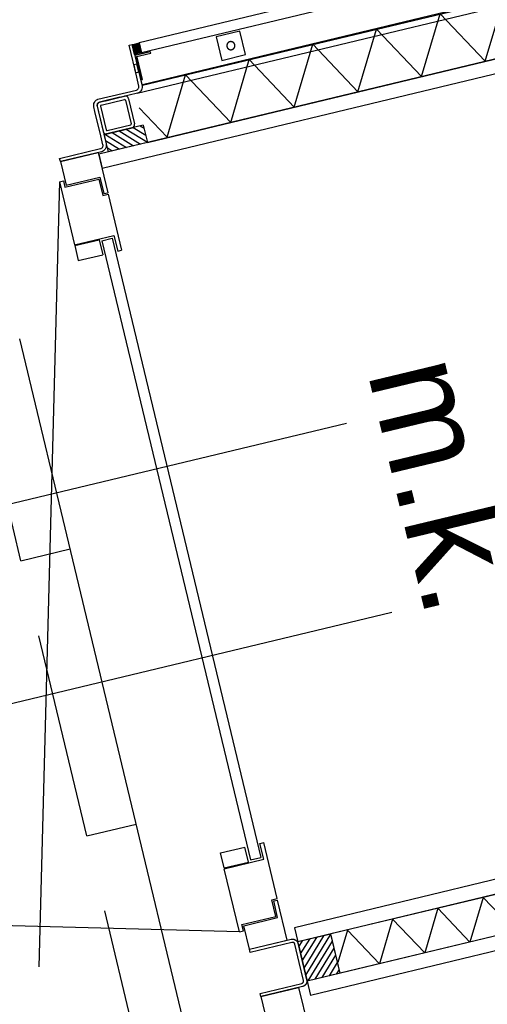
# Model space of a CAD drawing. Header units: millimetres. Extents: x 96940 to 101272, y 432237 to 434659.
# Tile 339 of 398: x 97303.748 to 97304.325, y 433597.149 to 433598.364. Entities that reach past the tile are written whole.
import ezdxf

# ---------------------------------------------------------------- set-up
doc = ezdxf.new("R2010")
doc.units = ezdxf.units.MM
doc.linetypes.add('DASHDOT', pattern=[25.4, 12.7, -6.35, 0, -6.35])
doc.linetypes.add('DASHED', pattern=[19.049999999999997, 12.7, -6.35])
for name, color, linetype in [('BL310---_BUKOZIJN', 1, 'Continuous'), ('Ondergrond_Nieuw_IP', 8, 'Continuous'), ('R_BN_N_Kabels_en_leidingen_maatvoering', 1, 'Continuous'), ('R_BN_T_N_Eindpunt_Voorziening', 1, 'Continuous'), ('R_BN_T_N_Eindpunt_Voorziening_Maatvoering', 1, 'Continuous'), ('R_BN_T_N_Kokersysteem_Coordinaten', 1, 'Continuous'), ('R_BN_T_N_Kokersysteem_laagspanning', 2, 'DASHED'), ('R_BN_T_N_Kokersysteem_signaal', 2, 'DASHDOT')]:
    doc.layers.add(name, color=color, linetype=linetype)
doc.layers.add('R_BN_T_N_Coordinaten', color=7, linetype='Continuous', lineweight=25)
doc.styles.add('RET-ISO', font='RET-ISO.shx')
doc.styles.get("Standard").update_dxf_attribs({"font": 'romans.shx'})
doc.dimstyles.new('RET 1-500', dxfattribs={"dimtxt": 1, "dimasz": 1, "dimexe": 0.3, "dimexo": 0, "dimgap": 0.3, "dimtad": 1, "dimdec": 3, "dimzin": 1, "dimtxsty": 'Standard', "dimcen": 0, "dimclrd": 1, "dimclre": 1, "dimclrt": 7, "dimaunit": 2, "dimadec": 4, "dimazin": 0, "dimtfac": 1, "dimtdec": 3, "dimtofl": 0, "dimtmove": 0, "dimatfit": 0, "dimfxl": 1, "dimarcsym": 0})

# ---------------------------------------------------------------- blocks, each defined once
blk = doc.blocks.new('PWK')
at = {"layer": 'BL310---_BUKOZIJN'}
blk.add_hatch(color=256, dxfattribs=at).paths.add_polyline_path([(-77.00000000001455, 38.8799999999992), (-77.37400000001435, 35.9280000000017), (-77.37400000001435, 32.95199999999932), (-77.00000000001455, 30.00000000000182), (-90, 30.00000000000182), (-89.6260000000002, 32.95199999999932), (-89.6260000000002, 35.9280000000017), (-90, 38.8799999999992)])
h = blk.add_hatch(dxfattribs=at)
h.set_pattern_fill('ANSI31', color=256, scale=2, angle=89.99999999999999, style=0)
h.set_pattern_definition([(225, (-1283.124251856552, -7426.413149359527), (-4.490128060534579, 4.490128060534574), [])])
h.paths.add_polyline_path([(10, 20.12552845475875), (10, -29.87447154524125), (32, -29.87447154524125), (32, 20.12552845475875)])
h = blk.add_hatch(dxfattribs=at)
h.set_pattern_fill('ANSI31', color=256, scale=2, angle=180, style=0)
h.set_pattern_definition([(135, (-6361.538677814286, 1285.224251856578), (4.490128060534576, 4.490128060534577), [])])
h.paths.add_polyline_path([(1084.899999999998, 12.10000000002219), (1035.099999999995, 12.10000000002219), (1035.099999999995, -29.89999999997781), (1084.899999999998, -29.89999999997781)])
for p, q in [((1016.999999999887, 1073.89999999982), (1016.999999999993, -29.89999999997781)), ((1034.999999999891, 1073.899999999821), (1034.999999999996, -29.89999999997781)), ((1084.999999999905, 1073.899999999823), (1085.000000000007, -29.89999999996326)), ((1102.999999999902, 1073.899999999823), (1103.000000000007, -29.89999999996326)), ((32.1000000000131, 1054.899999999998), (32.09999999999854, -41.89703368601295)), ((50.10000000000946, 1054.899999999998), (50.09999999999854, -41.89703368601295)), ((-30, 22), (-29.99999999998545, 1036.999999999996)), ((31.59999999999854, 20.2255284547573), (31.6000000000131, 1034.899999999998)), ((32, 20.2255284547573), (32.00000000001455, 1034.899999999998)), ((-89.99999999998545, 1021.119999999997), (-89.99999999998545, 38.87999999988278)), ((-77, 1021.119999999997), (-77, 38.88000000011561)), ((-39, 30.67478742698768), (-39, 1029.999999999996)), ((-38, 30.67478742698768), (-38, 1029.899999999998)), ((32.00000000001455, 449.0967361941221), (-37.99999999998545, 489.5112550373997)), ((1035.099999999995, 468.00000000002), (1035.099999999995, 12.20000000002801)), ((1084.900000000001, 468.0000000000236), (1084.899999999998, 12.20000000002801)), ((32.00000000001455, 449.0967361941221), (-37.99999999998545, 408.6822173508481)), ((32.00000000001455, 368.2676985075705), (-37.99999999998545, 408.6822173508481)), ((32.00000000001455, 368.2676985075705), (-37.99999999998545, 327.8531796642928)), ((32.00000000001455, 287.4386608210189), (-37.99999999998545, 327.8531796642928)), ((32.00000000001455, 287.4386608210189), (-37.99999999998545, 247.0241419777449)), ((32.00000000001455, 206.6096231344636), (-37.99999999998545, 247.0241419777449)), ((1035.099999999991, 205.5897287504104), (1084.899999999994, 234.3417721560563)), ((32.00000000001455, 206.6096231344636), (-37.99999999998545, 166.1951042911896)), ((1035.099999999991, 205.5897287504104), (1084.899999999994, 176.8376853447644)), ((1035.099999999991, 148.0856419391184), (1084.899999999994, 176.8376853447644)), ((32.00000000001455, 125.7805854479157), (-37.99999999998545, 166.1951042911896)), ((1035.099999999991, 148.0856419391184), (1084.899999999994, 119.3335985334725)), ((32.00000000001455, 125.7805854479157), (-37.99999999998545, 85.36606660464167)), ((1035.099999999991, 90.5815551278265), (1084.899999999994, 119.3335985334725)), ((31.59999999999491, 45.18248786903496), (-37.99999999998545, 85.36606660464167)), ((1035.099999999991, 90.5815551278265), (1084.899999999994, 61.82951172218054)), ((1035.099999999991, 33.07746831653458), (1084.899999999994, 61.82951172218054)), ((31.59999999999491, 45.18248786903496), (-11.79992678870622, 20.12552845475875)), ((1035.099999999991, 33.07746831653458), (1071.260835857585, 12.20000000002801)), ((10, 20.12552845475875), (10, -29.87447154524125)), ((10, 20.12552845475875), (32, 20.12552845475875)), ((32, 20.12552845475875), (32, -29.87447154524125)), ((1084.899999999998, 12.20000000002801), (1035.099999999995, 12.20000000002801)), ((-29.89999999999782, -26.00000000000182), (-29.89999999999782, 5.999999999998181)), ((-25.89999999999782, 9.999999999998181), (6.100000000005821, 9.999999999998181)), ((-25.89999999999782, -25.00000000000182), (-25.89999999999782, 4.999999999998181)), ((-24.89999999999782, 5.999999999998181), (5.100000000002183, 5.999999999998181)), ((6.100000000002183, -25.00000000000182), (6.100000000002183, 4.999999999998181)), ((10.10000000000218, -26.00000000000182), (10.10000000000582, 5.999999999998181)), ((1084.899999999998, 12.10000000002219), (1035.099999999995, 12.10000000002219)), ((1035.099999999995, 12.10000000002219), (1035.099999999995, -29.89999999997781)), ((1084.899999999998, 12.10000000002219), (1084.899999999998, -29.89999999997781)), ((-25.89999999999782, -30.00000000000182), (6.100000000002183, -30.00000000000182)), ((-24.89999999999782, -26.00000000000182), (5.100000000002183, -26.00000000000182)), ((10, -29.87447154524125), (32, -29.87447154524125)), ((1016.999999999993, -29.89999999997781), (1034.999999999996, -29.89999999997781)), ((1084.899999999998, -29.89999999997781), (1035.099999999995, -29.89999999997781)), ((1085.000000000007, -29.89999999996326), (1103.000000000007, -29.89999999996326)), ((30, -90), (30, -42)), ((30, -42), (81, -42.00000000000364)), ((32.09999999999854, -41.89703368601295), (50.09999999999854, -41.89703368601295)), ((60, -90), (60, -47)), ((60, -47), (81, -47)), ((81, -47), (81, -42.00000000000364)), ((83, -49), (82.99999999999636, -42.00000000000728)), ((82.99999999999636, -42.00000000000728), (154.0000000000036, -41.99999999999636)), ((133.9999999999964, -97), (134.0000000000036, -47)), ((134.0000000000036, -47), (154.0000000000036, -46.99999999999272)), ((154.0000000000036, -46.99999999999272), (154.0000000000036, -41.99999999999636)), ((905.9999999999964, -46.99999999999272), (905.9999999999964, -41.99999999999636)), ((977.0000000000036, -42.00000000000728), (905.9999999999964, -41.99999999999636)), ((925.9999999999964, -47), (905.9999999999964, -46.99999999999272)), ((926.0000000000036, -97), (925.9999999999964, -47)), ((977, -49), (977.0000000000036, -42.00000000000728)), ((1030, -42), (979, -42.00000000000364)), ((979, -47), (979, -42.00000000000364)), ((1000, -47), (979, -47)), ((1000, -90), (1000, -47)), ((1030, -90), (1030, -42)), ((1090, -90), (1090, -42)), ((1090, -42), (1141, -42.00000000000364)), ((62, -49), (83, -49)), ((62, -92), (62, -49)), ((137.0000000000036, -50), (922.9999999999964, -49.99999999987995)), ((137, -63), (137.0000000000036, -50)), ((923, -62.99999999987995), (922.9999999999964, -50)), ((998, -49), (977, -49)), ((998, -92), (998, -49)), ((135, -97), (134.9999999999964, -66.00000000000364)), ((134.9999999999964, -66.00000000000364), (153.9999999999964, -65.99999999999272)), ((137, -63), (923, -62.99999999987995)), ((154.0000000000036, -97), (153.9999999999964, -65.99999999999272)), ((905.9999999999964, -97), (906, -65.99999999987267)), ((925, -65.99999999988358), (906, -65.99999999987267)), ((925, -97), (925, -65.99999999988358)), ((30, -90), (60, -90)), ((54, -92), (62, -92)), ((54, -97), (54, -92)), ((54, -97), (133.9999999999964, -97.00000000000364)), ((54, -97), (990.5243835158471, -347.9409522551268)), ((135, -97.00000000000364), (154.0000000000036, -97)), ((925, -97.00000000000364), (905.9999999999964, -97)), ((1006, -97), (926.0000000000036, -97.00000000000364)), ((1006, -97), (929.287139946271, -383.2962913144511)), ((1006, -92), (998, -92)), ((1030, -90), (1000, -90)), ((1006, -97), (1006, -92)), ((1090, -90), (1120, -90))]:
    blk.add_line(p, q, dxfattribs=at)
for points in [[(-75.00300000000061, 163.0999999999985), (-75.00300000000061, 133.0999999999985), (-45.00300000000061, 133.0999999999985), (-45.00300000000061, 163.0999999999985)], [(-55.00300000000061, 148.0999999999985), (-55.00379999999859, 148.1872999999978), (-55.00600000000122, 148.2744999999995), (-55.00990000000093, 148.3617000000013), (-55.01520000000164, 148.4487999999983), (-55.02200000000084, 148.5357999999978), (-55.03039999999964, 148.6226000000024), (-55.04030000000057, 148.7093999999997), (-55.05169999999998, 148.7958999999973), (-55.06459999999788, 148.8822), (-55.0789999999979, 148.9683000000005), (-55.09490000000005, 149.0541000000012), (-55.11230000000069, 149.139599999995), (-55.13119999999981, 149.2247999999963), (-55.15149999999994, 149.3096000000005), (-55.17339999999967, 149.3940999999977), (-55.19670000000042, 149.4783000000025), (-55.22149999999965, 149.5619000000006), (-55.2476999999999, 149.6450999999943), (-55.27539999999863, 149.727899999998), (-55.30460000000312, 149.8101000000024), (-55.33510000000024, 149.8919000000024), (-55.36710000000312, 149.9730999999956), (-55.40049999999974, 150.0536999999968), (-55.43530000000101, 150.1336999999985), (-55.47149999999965, 150.2131000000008), (-55.50910000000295, 150.2918999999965), (-55.5480000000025, 150.3699999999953), (-55.58830000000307, 150.4473999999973), (-55.62989999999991, 150.5240999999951), (-55.67290000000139, 150.5999999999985), (-55.71719999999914, 150.6751999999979), (-55.76280000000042, 150.7495999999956), (-55.80969999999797, 150.8232999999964), (-55.85779999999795, 150.8960000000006), (-55.90729999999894, 150.967899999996), (-55.95790000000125, 151.038999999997), (-56.00990000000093, 151.1091000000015), (-56.06300000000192, 151.1783999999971), (-56.11729999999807, 151.2466999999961), (-56.17280000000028, 151.313900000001), (-56.22950000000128, 151.3802999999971), (-56.28729999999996, 151.4456999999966), (-56.34630000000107, 151.5099999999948), (-56.40639999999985, 151.5732999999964), (-56.46749999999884, 151.6354999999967), (-56.52969999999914, 151.6967000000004), (-56.59300000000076, 151.7567999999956), (-56.65740000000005, 151.8156999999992), (-56.72269999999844, 151.873599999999), (-56.78910000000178, 151.9303), (-56.85640000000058, 151.9856999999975), (-56.92470000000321, 152.0400999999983), (-56.9939000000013, 152.0931999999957), (-57.06410000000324, 152.1450999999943), (-57.13520000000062, 152.1958000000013), (-57.20700000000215, 152.2451999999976), (-57.27980000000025, 152.293399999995), (-57.35339999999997, 152.3401999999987), (-57.4278000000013, 152.3859000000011), (-57.50300000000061, 152.4300999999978), (-57.5789999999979, 152.4730999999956), (-57.65559999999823, 152.5146999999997), (-57.73310000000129, 152.5550000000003), (-57.8112000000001, 152.5939999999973), (-57.88990000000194, 152.6316000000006), (-57.96940000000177, 152.6676999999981), (-58.04929999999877, 152.7024999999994), (-58.13000000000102, 152.7358999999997), (-58.21119999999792, 152.7678999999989), (-58.29290000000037, 152.7984999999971), (-58.37520000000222, 152.8275999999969), (-58.45799999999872, 152.8552999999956), (-58.54110000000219, 152.8814999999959), (-58.62480000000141, 152.9063000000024), (-58.70889999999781, 152.9295999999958), (-58.79340000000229, 152.9514999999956), (-58.87830000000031, 152.9718999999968), (-58.96340000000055, 152.9906999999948), (-59.04899999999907, 153.0080999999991), (-59.13479999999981, 153.0239999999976), (-59.22090000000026, 153.0383999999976), (-59.30720000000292, 153.0512999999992), (-59.39370000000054, 153.0626999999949), (-59.48040000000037, 153.0725999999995), (-59.56720000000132, 153.0809999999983), (-59.65420000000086, 153.0878000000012), (-59.74139999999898, 153.0930999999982), (-59.82860000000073, 153.0969999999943), (-59.91570000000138, 153.0991999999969), (-60.00300000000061, 153.0999999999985), (-60.09029999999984, 153.0991999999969), (-60.17749999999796, 153.0969999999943), (-60.26469999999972, 153.0930999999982), (-60.35180000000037, 153.0878000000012), (-60.4387999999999, 153.0809999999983), (-60.52560000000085, 153.0725999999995), (-60.61239999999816, 153.0626999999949), (-60.69890000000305, 153.0512999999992), (-60.78519999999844, 153.0383999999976), (-60.87120000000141, 153.0239999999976), (-60.95700000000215, 153.0080999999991), (-61.04260000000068, 152.9906999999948), (-61.12780000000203, 152.9717999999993), (-61.21259999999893, 152.9514999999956), (-61.29709999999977, 152.9295999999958), (-61.38119999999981, 152.9063000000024), (-61.46489999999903, 152.8814999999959), (-61.54809999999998, 152.8552999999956), (-61.63090000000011, 152.8275999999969), (-61.71310000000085, 152.7983999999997), (-61.79479999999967, 152.7678999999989), (-61.8760000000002, 152.7358999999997), (-61.95670000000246, 152.7024999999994), (-62.03670000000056, 152.6676999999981), (-62.11609999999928, 152.6314999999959), (-62.19490000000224, 152.5938999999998), (-62.27289999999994, 152.5550000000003), (-62.35040000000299, 152.5146999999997), (-62.42710000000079, 152.4730999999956), (-62.50300000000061, 152.4300999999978), (-62.57819999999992, 152.3857999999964), (-62.65260000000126, 152.3401999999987), (-62.72620000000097, 152.293399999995), (-62.79899999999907, 152.2451999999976), (-62.87090000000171, 152.1956999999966), (-62.94200000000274, 152.1450999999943), (-63.01209999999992, 152.0930999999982), (-63.08129999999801, 152.0400999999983), (-63.14960000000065, 151.9856999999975), (-63.21689999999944, 151.9302000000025), (-63.28330000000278, 151.8735000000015), (-63.34870000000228, 151.8156999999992), (-63.41300000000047, 151.7566999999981), (-63.47630000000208, 151.6967000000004), (-63.53850000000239, 151.6354999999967), (-63.59969999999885, 151.5732999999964), (-63.65980000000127, 151.5099999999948), (-63.71870000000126, 151.4455999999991), (-63.77649999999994, 151.3802999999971), (-63.83320000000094, 151.313900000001), (-63.88870000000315, 151.2465999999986), (-63.94310000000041, 151.1782999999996), (-63.99620000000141, 151.1091000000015), (-64.04809999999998, 151.0388999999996), (-64.09870000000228, 150.967899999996), (-64.14819999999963, 150.8960000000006), (-64.19640000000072, 150.8231999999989), (-64.2432000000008, 150.7495999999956), (-64.28889999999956, 150.6751999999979), (-64.33309999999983, 150.5999999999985), (-64.37610000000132, 150.5240999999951), (-64.41769999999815, 150.4473999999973), (-64.45799999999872, 150.3698999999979), (-64.49700000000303, 150.2917999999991), (-64.53459999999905, 150.2131000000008), (-64.57070000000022, 150.1336999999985), (-64.60549999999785, 150.0536999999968), (-64.6388999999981, 149.9729999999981), (-64.67090000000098, 149.8917999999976), (-64.70150000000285, 149.8101000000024), (-64.7306000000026, 149.727899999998), (-64.75830000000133, 149.6450999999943), (-64.78450000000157, 149.5619000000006), (-64.8093000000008, 149.4781999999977), (-64.83260000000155, 149.3940999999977), (-64.85450000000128, 149.3096000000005), (-64.87480000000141, 149.2247999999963), (-64.89370000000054, 149.139599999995), (-64.91110000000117, 149.0539999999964), (-64.92699999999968, 148.9681999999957), (-64.9413999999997, 148.8821000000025), (-64.95430000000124, 148.7958999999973), (-64.96570000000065, 148.7093999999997), (-64.97559999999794, 148.6226000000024), (-64.98400000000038, 148.5357999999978), (-64.99079999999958, 148.4487999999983), (-64.9961000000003, 148.3615999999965), (-65, 148.2744999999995), (-65.00220000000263, 148.1872999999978), (-65.00300000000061, 148.0999999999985), (-65.00220000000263, 148.0126999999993), (-65, 147.9254999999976), (-64.9961000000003, 147.8384000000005), (-64.99079999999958, 147.7511999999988), (-64.98400000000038, 147.6641999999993), (-64.97559999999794, 147.5773999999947), (-64.96570000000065, 147.4905999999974), (-64.95430000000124, 147.4040999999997), (-64.9413999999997, 147.3178999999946), (-64.92699999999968, 147.2318000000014), (-64.91110000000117, 147.1460000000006), (-64.89370000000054, 147.0604000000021), (-64.87480000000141, 146.9752000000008), (-64.85450000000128, 146.8903999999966), (-64.83260000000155, 146.8058999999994), (-64.8093000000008, 146.7217999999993), (-64.78450000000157, 146.6380999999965), (-64.75830000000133, 146.5548999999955), (-64.7306000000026, 146.472099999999), (-64.70150000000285, 146.3898999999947), (-64.67090000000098, 146.3081999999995), (-64.6388999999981, 146.226999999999), (-64.60549999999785, 146.1463000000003), (-64.57070000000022, 146.0662999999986), (-64.53459999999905, 145.9868999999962), (-64.49700000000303, 145.908199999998), (-64.45799999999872, 145.8300999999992), (-64.41769999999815, 145.7525999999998), (-64.37610000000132, 145.675900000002), (-64.33309999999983, 145.5999999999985), (-64.28889999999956, 145.5247999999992), (-64.2432000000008, 145.4504000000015), (-64.19640000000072, 145.3767999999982), (-64.14819999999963, 145.3039999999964), (-64.09870000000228, 145.2321000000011), (-64.04809999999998, 145.1610999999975), (-63.99620000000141, 145.0908999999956), (-63.94310000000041, 145.0216999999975), (-63.88870000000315, 144.9533999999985), (-63.83320000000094, 144.8860999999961), (-63.77649999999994, 144.8197), (-63.71870000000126, 144.754399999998), (-63.65980000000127, 144.6900000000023), (-63.59969999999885, 144.6267000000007), (-63.53850000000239, 144.5645000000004), (-63.47630000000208, 144.5032999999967), (-63.41300000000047, 144.443299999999), (-63.34870000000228, 144.3842999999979), (-63.28330000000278, 144.3264999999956), (-63.21689999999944, 144.2697999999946), (-63.14960000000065, 144.2142999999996), (-63.08129999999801, 144.1598999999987), (-63.01209999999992, 144.1068999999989), (-62.94200000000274, 144.0548999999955), (-62.87090000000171, 144.0043000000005), (-62.79899999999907, 143.9547999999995), (-62.72620000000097, 143.9066000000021), (-62.65260000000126, 143.8597999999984), (-62.57819999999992, 143.8142000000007), (-62.50300000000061, 143.7698999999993), (-62.42710000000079, 143.7268999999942), (-62.35040000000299, 143.6852999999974), (-62.27289999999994, 143.6449999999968), (-62.19490000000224, 143.6060999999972), (-62.11609999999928, 143.5685000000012), (-62.03670000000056, 143.5322999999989), (-61.95670000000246, 143.4974999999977), (-61.8760000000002, 143.4640999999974), (-61.79479999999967, 143.4320999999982), (-61.71310000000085, 143.4015999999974), (-61.63090000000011, 143.3724000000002), (-61.54809999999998, 143.3447000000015), (-61.46489999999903, 143.3185000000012), (-61.38119999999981, 143.2936999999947), (-61.29709999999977, 143.2704000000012), (-61.21259999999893, 143.2485000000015), (-61.12780000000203, 143.2281999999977), (-61.04260000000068, 143.2093000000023), (-60.95700000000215, 143.191899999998), (-60.87120000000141, 143.1759999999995), (-60.78519999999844, 143.1615999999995), (-60.69890000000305, 143.1486999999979), (-60.61239999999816, 143.1373000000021), (-60.52560000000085, 143.1273999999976), (-60.4387999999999, 143.1189999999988), (-60.35180000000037, 143.1121999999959), (-60.26469999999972, 143.1068999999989), (-60.17749999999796, 143.1029999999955), (-60.09029999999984, 143.1008000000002), (-60.00300000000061, 143.0999999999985), (-59.91570000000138, 143.1008000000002), (-59.82860000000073, 143.1029999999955), (-59.74139999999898, 143.1068999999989), (-59.65420000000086, 143.1121999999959), (-59.56720000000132, 143.1189999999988), (-59.48040000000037, 143.1273999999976), (-59.39370000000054, 143.1373000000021), (-59.30720000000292, 143.1486999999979), (-59.22090000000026, 143.1615999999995), (-59.13479999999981, 143.1759999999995), (-59.04899999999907, 143.191899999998), (-58.96340000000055, 143.2093000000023), (-58.87830000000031, 143.2281000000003), (-58.79340000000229, 143.2485000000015), (-58.70889999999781, 143.2704000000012), (-58.62480000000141, 143.2936999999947), (-58.54110000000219, 143.3185000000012), (-58.45799999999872, 143.3447000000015), (-58.37520000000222, 143.3724000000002), (-58.29290000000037, 143.4014999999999), (-58.21119999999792, 143.4320999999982), (-58.13000000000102, 143.4640999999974), (-58.04929999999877, 143.4974999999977), (-57.96940000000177, 143.5322999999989), (-57.88990000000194, 143.5683999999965), (-57.8112000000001, 143.6059999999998), (-57.73310000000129, 143.6449999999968), (-57.65559999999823, 143.6852999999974), (-57.5789999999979, 143.7268999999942), (-57.50300000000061, 143.7698999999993), (-57.4278000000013, 143.814099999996), (-57.35339999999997, 143.8597999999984), (-57.27980000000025, 143.9066000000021), (-57.20700000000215, 143.9547999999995), (-57.13520000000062, 144.0041999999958), (-57.06410000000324, 144.0548999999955), (-56.9939000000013, 144.1068000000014), (-56.92470000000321, 144.1598999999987), (-56.85640000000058, 144.2142999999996), (-56.78910000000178, 144.2696999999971), (-56.72269999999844, 144.3263999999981), (-56.65740000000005, 144.3842999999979), (-56.59300000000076, 144.4431999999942), (-56.52969999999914, 144.5032999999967), (-56.46749999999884, 144.5645000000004), (-56.40639999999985, 144.6267000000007), (-56.34630000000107, 144.6900000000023), (-56.28729999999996, 144.7543000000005), (-56.22950000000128, 144.8197), (-56.17280000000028, 144.8860999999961), (-56.11729999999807, 144.953300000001), (-56.06300000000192, 145.0216), (-56.00990000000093, 145.0908999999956), (-55.95790000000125, 145.1610000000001), (-55.90729999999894, 145.2321000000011), (-55.85779999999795, 145.3039999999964), (-55.80969999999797, 145.3767000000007), (-55.76280000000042, 145.4504000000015), (-55.71719999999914, 145.5247999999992), (-55.67290000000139, 145.5999999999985), (-55.62989999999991, 145.675900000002), (-55.58830000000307, 145.7525999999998), (-55.5480000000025, 145.8300000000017), (-55.50910000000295, 145.9081000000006), (-55.47149999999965, 145.9868999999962), (-55.43530000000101, 146.0662999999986), (-55.40049999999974, 146.1463000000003), (-55.36710000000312, 146.2268999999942), (-55.33510000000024, 146.3080999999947), (-55.30460000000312, 146.3898999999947), (-55.27539999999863, 146.472099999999), (-55.2476999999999, 146.5548999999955), (-55.22149999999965, 146.6380999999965), (-55.19670000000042, 146.7216999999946), (-55.17339999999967, 146.8058999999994), (-55.15149999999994, 146.8903999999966), (-55.13119999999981, 146.9752000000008), (-55.11230000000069, 147.0604000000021), (-55.09490000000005, 147.1458999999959), (-55.0789999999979, 147.2316999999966), (-55.06459999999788, 147.3177999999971), (-55.05169999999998, 147.4040999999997), (-55.04030000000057, 147.4905999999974), (-55.03039999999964, 147.5773999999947), (-55.02200000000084, 147.6641999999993), (-55.01520000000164, 147.7511999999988), (-55.00990000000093, 147.8382999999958), (-55.00600000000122, 147.9254999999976), (-55.00379999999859, 148.0127999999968)], [(-75.75000000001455, 30.00000000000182), (-74.25000000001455, 30.00000000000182), (-74.25000000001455, 50.00000000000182), (-75.75000000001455, 50.00000000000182)], [(-77.00000000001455, 38.8799999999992), (-77.37400000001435, 35.9280000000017), (-77.37400000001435, 32.95199999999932), (-77.00000000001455, 30.00000000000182), (-90, 30.00000000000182), (-89.6260000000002, 32.95199999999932), (-89.6260000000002, 35.9280000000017), (-90, 38.8799999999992), (-90, 38.8799999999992), (-77.00000000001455, 38.8799999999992)], [(-20.29499999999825, -33.99999999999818), (-26.2039999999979, -33.99999999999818), (-27.47899999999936, -33.88799999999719), (-28.82600000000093, -33.52799999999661), (-30.09000000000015, -32.9380000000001), (-31.23199999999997, -32.13799999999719), (-32.21800000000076, -31.15200000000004), (-33.01800000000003, -30.01000000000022), (-33.60800000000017, -28.74599999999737), (-33.96800000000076, -27.39900000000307), (-34, -27.03900000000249), (-34, 22.00000000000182), (-34.06100000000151, 22.69500000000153), (-34.2410000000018, 23.36800000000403), (-34.53600000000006, 24.00000000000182), (-34.93600000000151, 24.57099999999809), (-35.42900000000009, 25.06400000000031), (-36, 25.46400000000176), (-36.63199999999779, 25.75900000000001), (-37.30500000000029, 25.93900000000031), (-38, 26.00000000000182), (-49.22000000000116, 26.00000000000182), (-90, 26.00000000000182), (-90, 30.00000000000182), (-49.22000000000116, 30.00000000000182), (-38, 30.00000000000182), (-36.61099999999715, 29.87799999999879), (-35.26399999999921, 29.51799999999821), (-34, 28.9280000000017), (-32.85800000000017, 28.12799999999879), (-31.87199999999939, 27.14200000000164), (-31.07200000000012, 26.27030217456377), (-30.48199999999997, 25.23127481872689), (-30, 24.05973216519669), (-30, -17.87447154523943), (-30, 1.818989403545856e-12), (-30, -25.99999999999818), (-29.93899999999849, -26.69499999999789), (-29.7589999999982, -27.36800000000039), (-29.46399999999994, -27.99999999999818), (-29.06399999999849, -28.57100000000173), (-28.57099999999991, -29.06399999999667), (-28, -29.46399999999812), (-27.36800000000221, -29.75899999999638), (-26.69499999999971, -29.93899999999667), (-26, -29.99999999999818), (-20.29499999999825, -29.99999999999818), (10.77999999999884, -29.99999999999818), (22, -29.99999999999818), (23.38900000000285, -30.12200000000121), (24.73600000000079, -30.48200000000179), (26, -31.0719999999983), (27.14199999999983, -31.87200000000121), (28.12800000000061, -32.85799999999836), (28.92799999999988, -33.99999999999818), (29.51800000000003, -35.26400000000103), (29.87800000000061, -36.6110000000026), (30, -37.99999999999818), (30, -89.99999999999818), (26, -89.99999999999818), (26, -37.99999999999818), (25.93899999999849, -37.30499999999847), (25.7589999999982, -36.63199999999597), (25.46399999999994, -35.99999999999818), (25.06399999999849, -35.42900000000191), (24.57099999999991, -34.93599999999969), (24, -34.53599999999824), (23.36800000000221, -34.24099999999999), (22.69499999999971, -34.06099999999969), (22, -33.99999999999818), (10.77999999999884, -33.99999999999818)], [(-73.00300000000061, 32.44999999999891), (-73.00300000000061, 30.94999999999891), (-45.00300000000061, 30.94999999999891), (-45.00300000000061, 32.44999999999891)], [(-65.00300000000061, 29.94999999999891), (-65.00300000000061, 26.00000000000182), (-55.00300000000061, 26.00000000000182), (-55.00300000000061, 29.94999999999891)], [(1086, -89.99999999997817), (1086, -36.99999999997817), (1085.999499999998, -36.94759999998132), (1085.998200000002, -36.89519999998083), (1085.995900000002, -36.84289999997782), (1085.992699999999, -36.79069999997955), (1085.988600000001, -36.73839999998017), (1085.9836, -36.68639999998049), (1085.977599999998, -36.6342999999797), (1085.970799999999, -36.58239999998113), (1085.963100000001, -36.53059999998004), (1085.954399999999, -36.47899999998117), (1085.944900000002, -36.42749999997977), (1085.934399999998, -36.3761999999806), (1085.9231, -36.32509999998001), (1085.910899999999, -36.27419999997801), (1085.897799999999, -36.22349999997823), (1085.8838, -36.17299999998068), (1085.868900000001, -36.12279999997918), (1085.853199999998, -36.07289999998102), (1085.836499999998, -36.02319999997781), (1085.819100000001, -35.97389999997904), (1085.8007, -35.92479999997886), (1085.781500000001, -35.87609999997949), (1085.761500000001, -35.82779999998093), (1085.740600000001, -35.77969999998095), (1085.7189, -35.73209999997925), (1085.6963, -35.6847999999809), (1085.672999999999, -35.63789999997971), (1085.648799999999, -35.59149999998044), (1085.623800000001, -35.54549999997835), (1085.597999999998, -35.4998999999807), (1085.571499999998, -35.45479999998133), (1085.544099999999, -35.41019999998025), (1085.516, -35.36599999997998), (1085.487099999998, -35.3223999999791), (1085.457399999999, -35.27919999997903), (1085.427, -35.23659999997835), (1085.3959, -35.1944999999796), (1085.364000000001, -35.15289999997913), (1085.331399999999, -35.11199999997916), (1085.2981, -35.07159999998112), (1085.2641, -35.03179999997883), (1085.2294, -34.99259999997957), (1085.194, -34.9538999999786), (1085.157999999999, -34.91599999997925), (1085.121299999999, -34.87869999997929), (1085.083899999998, -34.84189999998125), (1085.046000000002, -34.80589999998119), (1085.007299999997, -34.77049999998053), (1084.968099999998, -34.73579999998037), (1084.9283, -34.70179999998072), (1084.887900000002, -34.66849999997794), (1084.8469, -34.6358999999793), (1084.805399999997, -34.60409999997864), (1084.763299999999, -34.57289999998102), (1084.720699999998, -34.54249999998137), (1084.677499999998, -34.51289999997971), (1084.633900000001, -34.48399999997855), (1084.5897, -34.4557999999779), (1084.545099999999, -34.42849999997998), (1084.499899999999, -34.40189999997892), (1084.454399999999, -34.37609999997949), (1084.4084, -34.35109999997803), (1084.3619, -34.32699999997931), (1084.3151, -34.30359999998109), (1084.267800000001, -34.28099999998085), (1084.220099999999, -34.2592999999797), (1084.172200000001, -34.23849999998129), (1084.123800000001, -34.21839999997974), (1084.075100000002, -34.19919999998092), (1084.025999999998, -34.18089999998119), (1083.976600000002, -34.16339999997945), (1083.927, -34.14679999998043), (1083.877099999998, -34.13109999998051), (1083.8269, -34.11619999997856), (1083.776399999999, -34.10219999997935), (1083.725699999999, -34.08909999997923), (1083.674800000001, -34.0768999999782), (1083.6237, -34.06549999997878), (1083.572400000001, -34.05509999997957), (1083.5209, -34.04559999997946), (1083.4692, -34.03689999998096), (1083.417399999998, -34.02919999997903), (1083.365600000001, -34.02239999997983), (1083.3135, -34.0163999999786), (1083.261399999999, -34.01139999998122), (1083.209199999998, -34.0072999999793), (1083.156900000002, -34.0040999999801), (1083.104599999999, -34.00179999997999), (1083.052299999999, -34.00049999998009), (1083, -33.99999999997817), (1060, -33.99999999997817), (1037, -33.99999999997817), (1036.9476, -34.00049999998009), (1036.8953, -34.00179999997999), (1036.843000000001, -34.0040999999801), (1036.790699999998, -34.0072999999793), (1036.738499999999, -34.01139999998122), (1036.686399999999, -34.0163999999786), (1036.634399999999, -34.02239999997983), (1036.5825, -34.02919999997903), (1036.530699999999, -34.03689999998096), (1036.478999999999, -34.04559999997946), (1036.427499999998, -34.05509999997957), (1036.3763, -34.0655999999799), (1036.325100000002, -34.0768999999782), (1036.2742, -34.08909999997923), (1036.2235, -34.10219999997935), (1036.172999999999, -34.11619999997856), (1036.122800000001, -34.13109999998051), (1036.072899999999, -34.14679999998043), (1036.023300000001, -34.16349999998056), (1035.973900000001, -34.18089999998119), (1035.924899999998, -34.19929999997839), (1035.876100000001, -34.21849999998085), (1035.827799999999, -34.23849999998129), (1035.7798, -34.25939999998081), (1035.732100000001, -34.28109999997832), (1035.6849, -34.30359999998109), (1035.637999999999, -34.32699999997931), (1035.591500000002, -34.35119999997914), (1035.545599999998, -34.37609999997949), (1035.5, -34.40189999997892), (1035.454900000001, -34.42849999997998), (1035.410199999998, -34.45589999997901), (1035.366000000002, -34.48399999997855), (1035.322400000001, -34.51289999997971), (1035.279300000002, -34.54259999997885), (1035.2366, -34.57299999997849), (1035.194499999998, -34.60409999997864), (1035.152999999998, -34.63599999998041), (1035.112000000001, -34.66859999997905), (1035.071599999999, -34.7018999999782), (1035.031800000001, -34.73589999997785), (1034.992599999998, -34.770599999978), (1034.953999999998, -34.80599999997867), (1034.916000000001, -34.84199999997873), (1034.878700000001, -34.87869999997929), (1034.842000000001, -34.91599999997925), (1034.805899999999, -34.95399999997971), (1034.7706, -34.99259999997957), (1034.7359, -35.03179999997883), (1034.701799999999, -35.07169999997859), (1034.668600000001, -35.11199999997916), (1034.635999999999, -35.15299999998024), (1034.6041, -35.19459999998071), (1034.572899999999, -35.23669999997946), (1034.5425, -35.27929999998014), (1034.512900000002, -35.3223999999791), (1034.484, -35.36609999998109), (1034.455900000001, -35.41019999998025), (1034.428500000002, -35.45489999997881), (1034.401900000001, -35.49999999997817), (1034.376100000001, -35.54559999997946), (1034.351200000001, -35.59159999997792), (1034.326999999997, -35.63799999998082), (1034.303599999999, -35.68489999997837), (1034.2811, -35.73219999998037), (1034.259399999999, -35.77979999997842), (1034.238499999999, -35.82779999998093), (1034.218399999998, -35.8761999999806), (1034.1993, -35.92489999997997), (1034.180899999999, -35.97399999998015), (1034.163399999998, -36.02329999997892), (1034.146800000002, -36.07299999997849), (1034.131099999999, -36.12289999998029), (1034.1162, -36.17309999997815), (1034.102200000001, -36.22359999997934), (1034.089100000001, -36.27429999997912), (1034.0769, -36.32519999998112), (1034.065600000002, -36.37629999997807), (1034.055099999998, -36.42759999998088), (1034.045599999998, -36.47909999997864), (1034.036899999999, -36.53069999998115), (1034.029200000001, -36.58249999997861), (1034.022400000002, -36.63439999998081), (1034.0164, -36.68639999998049), (1034.011399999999, -36.73849999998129), (1034.007299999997, -36.79069999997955), (1034.004099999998, -36.84299999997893), (1034.001799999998, -36.89529999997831), (1034.000500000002, -36.94759999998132), (1034, -36.99999999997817), (1034, -89.99999999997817), (1030, -89.99999999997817), (1030, -36.99999999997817), (1030.001100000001, -36.8777999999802), (1030.004300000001, -36.75579999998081), (1030.009599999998, -36.63369999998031), (1030.017, -36.51169999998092), (1030.026600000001, -36.38989999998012), (1030.0383, -36.2682999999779), (1030.052199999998, -36.14699999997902), (1030.0681, -36.02589999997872), (1030.086199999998, -35.90499999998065), (1030.106299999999, -35.78449999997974), (1030.1286, -35.66429999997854), (1030.152999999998, -35.54459999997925), (1030.179400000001, -35.42539999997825), (1030.207900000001, -35.30659999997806), (1030.238499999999, -35.18829999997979), (1030.271199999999, -35.07059999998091), (1030.305899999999, -34.95339999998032), (1030.3426, -34.83699999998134), (1030.381399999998, -34.72109999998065), (1030.4221, -34.60589999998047), (1030.464899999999, -34.49139999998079), (1030.509699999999, -34.3777999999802), (1030.556499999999, -34.26489999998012), (1030.605199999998, -34.15289999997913), (1030.6558, -34.04169999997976), (1030.7084, -33.93139999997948), (1030.762900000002, -33.8220999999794), (1030.8194, -33.71369999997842), (1030.8776, -33.60639999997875), (1030.9378, -33.49999999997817), (1030.999799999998, -33.39479999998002), (1031.063699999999, -33.29059999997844), (1031.129300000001, -33.18749999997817), (1031.1967, -33.08559999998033), (1031.265899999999, -32.98499999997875), (1031.336900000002, -32.88549999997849), (1031.409500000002, -32.78729999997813), (1031.483899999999, -32.69039999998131), (1031.559999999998, -32.59479999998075), (1031.637600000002, -32.5005999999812), (1031.717000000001, -32.40759999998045), (1031.797999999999, -32.31609999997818), (1031.880499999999, -32.22599999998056), (1031.964599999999, -32.13739999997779), (1032.050199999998, -32.05029999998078), (1032.137300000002, -31.96469999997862), (1032.225999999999, -31.88059999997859), (1032.315999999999, -31.79799999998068), (1032.407599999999, -31.71709999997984), (1032.500500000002, -31.63769999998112), (1032.594700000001, -31.55999999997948), (1032.690300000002, -31.48399999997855), (1032.787199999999, -31.40959999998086), (1032.8855, -31.33689999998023), (1032.984899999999, -31.26599999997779), (1033.085599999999, -31.19669999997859), (1033.187399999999, -31.1293999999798), (1033.290499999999, -31.0636999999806), (1033.394700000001, -30.9998999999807), (1033.5, -30.93779999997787), (1033.606299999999, -30.87769999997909), (1033.713599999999, -30.81939999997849), (1033.822, -30.76299999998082), (1033.9313, -30.70849999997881), (1034.0416, -30.65589999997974), (1034.1528, -30.60519999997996), (1034.264900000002, -30.55649999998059), (1034.377700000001, -30.50979999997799), (1034.491300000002, -30.46499999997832), (1034.605799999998, -30.42219999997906), (1034.720999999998, -30.3813999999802), (1034.836900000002, -30.34259999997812), (1034.953300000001, -30.30589999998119), (1035.070400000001, -30.27119999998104), (1035.188200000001, -30.23849999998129), (1035.306499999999, -30.20789999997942), (1035.425299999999, -30.17939999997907), (1035.544600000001, -30.15299999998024), (1035.664199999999, -30.12859999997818), (1035.7844, -30.10639999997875), (1035.904900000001, -30.08619999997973), (1036.025699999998, -30.06809999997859), (1036.1469, -30.05219999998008), (1036.2683, -30.03829999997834), (1036.389800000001, -30.02659999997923), (1036.511599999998, -30.01709999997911), (1036.633600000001, -30.0095999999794), (1036.755700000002, -30.00429999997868), (1036.877800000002, -30.00109999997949), (1037, -29.99999999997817), (1060, -29.99999999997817), (1083, -29.99999999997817), (1083.122100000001, -30.00109999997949), (1083.244200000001, -30.00429999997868), (1083.366300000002, -30.0095999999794), (1083.488300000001, -30.016999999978), (1083.610099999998, -30.02659999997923), (1083.731599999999, -30.03829999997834), (1083.852999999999, -30.05219999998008), (1083.974099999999, -30.06809999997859), (1084.095000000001, -30.08619999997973), (1084.215499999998, -30.10629999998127), (1084.335599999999, -30.12859999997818), (1084.455300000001, -30.15289999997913), (1084.5746, -30.17939999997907), (1084.6934, -30.20789999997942), (1084.811699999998, -30.23849999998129), (1084.929400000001, -30.27119999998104), (1085.0465, -30.30579999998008), (1085.163, -30.34259999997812), (1085.278899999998, -30.3813999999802), (1085.394099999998, -30.42209999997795), (1085.508600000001, -30.46489999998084), (1085.622100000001, -30.50969999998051), (1085.735000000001, -30.55639999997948), (1085.847099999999, -30.60519999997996), (1085.958299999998, -30.65579999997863), (1086.068599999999, -30.70839999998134), (1086.177899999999, -30.76289999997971), (1086.286200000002, -30.81929999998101), (1086.393599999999, -30.87759999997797), (1086.5, -30.93779999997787), (1086.605199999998, -30.99979999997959), (1086.7094, -31.0636999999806), (1086.812399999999, -31.12919999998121), (1086.9143, -31.19669999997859), (1087.014999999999, -31.26589999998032), (1087.1145, -31.33689999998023), (1087.2127, -31.40949999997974), (1087.309600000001, -31.48389999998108), (1087.405200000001, -31.55989999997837), (1087.499400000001, -31.63759999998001), (1087.592400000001, -31.71699999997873), (1087.6839, -31.79799999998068), (1087.773999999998, -31.88049999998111), (1087.862499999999, -31.96449999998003), (1087.949700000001, -32.05019999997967), (1088.0353, -32.13729999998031), (1088.1194, -32.22599999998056), (1088.201999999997, -32.3159999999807), (1088.282899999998, -32.40759999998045), (1088.3622, -32.50039999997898), (1088.439999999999, -32.59469999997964), (1088.516, -32.6902999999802), (1088.590400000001, -32.78719999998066), (1088.663099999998, -32.88549999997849), (1088.734, -32.98479999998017), (1088.803200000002, -33.08549999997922), (1088.870600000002, -33.1873999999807), (1088.936300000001, -33.29049999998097), (1089.000099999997, -33.39469999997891), (1089.0622, -33.49999999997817), (1089.122299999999, -33.60619999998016), (1089.1806, -33.71359999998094), (1089.237000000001, -33.82199999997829), (1089.291499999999, -33.93129999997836), (1089.344100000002, -34.04159999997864), (1089.394800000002, -34.15269999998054), (1089.443500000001, -34.264799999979), (1089.4902, -34.37769999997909), (1089.535, -34.49129999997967), (1089.577799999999, -34.60579999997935), (1089.618600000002, -34.72099999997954), (1089.6574, -34.83679999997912), (1089.694100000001, -34.95329999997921), (1089.728800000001, -35.07039999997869), (1089.761500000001, -35.18819999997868), (1089.792099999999, -35.30649999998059), (1089.820599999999, -35.42519999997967), (1089.847000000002, -35.54449999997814), (1089.8714, -35.66419999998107), (1089.893599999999, -35.78439999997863), (1089.913800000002, -35.90489999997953), (1089.9319, -36.02569999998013), (1089.947800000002, -36.14679999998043), (1089.961599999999, -36.26819999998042), (1089.973399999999, -36.389799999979), (1089.982899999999, -36.51159999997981), (1089.990399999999, -36.6335999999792), (1089.995699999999, -36.75559999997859), (1089.998899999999, -36.87769999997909), (1090, -36.99999999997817), (1090, -89.99999999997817), (1086, -89.99999999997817)]]:
    blk.add_lwpolyline(points, close=True, dxfattribs=at)
for centre, radius, start, end in [((-25.89999999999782, 5.999999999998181), 4, 90, 180), ((-24.89999999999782, 4.999999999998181), 1, 90, 180), ((5.100000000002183, 4.999999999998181), 1, 0, 90), ((6.100000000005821, 5.999999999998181), 4, 0, 90), ((-25.89999999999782, -26.00000000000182), 4, 180, 270), ((-24.89999999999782, -25.00000000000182), 1, 180, 270), ((5.100000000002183, -25.00000000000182), 1, 270, 0), ((6.100000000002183, -26.00000000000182), 4, 270, 0)]:
    blk.add_arc(centre, radius, start, end, dxfattribs=at)
at = {"layer": 'BL310---_BUKOZIJN', "style": 'RET-ISO'}
blk.add_text('m.k.', height=125, dxfattribs=at).set_placement((371.1750269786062, 217.8866134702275))
blk = doc.blocks.new('*D704')
at = {"layer": 'Defpoints', "color": 0, "transparency": 16777216}
for p in [(97302.2892697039, 433597.6196914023), (97304.81390622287, 433587.1189194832), (97302.8546069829, 433586.6478571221)]:
    blk.add_point(p, dxfattribs=at)
at = {"layer": 'R_BN_T_N_Eindpunt_Voorziening_Maatvoering', "color": 1, "lineweight": -2, "transparency": 16777216}
for p, q in [((97302.2892697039, 433597.6196914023), (97300.32997046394, 433597.1486290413)), ((97300.44685178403, 433596.6624821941), (97302.73772566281, 433587.1340039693)), ((97304.81390622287, 433587.1189194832), (97302.8546069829, 433586.6478571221))]:
    blk.add_line(p, q, dxfattribs=at)
at = {"layer": 'R_BN_T_N_Eindpunt_Voorziening_Maatvoering', "color": 1, "transparency": 16777216}
for points in [[(97300.52787625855, 433596.6819624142), (97300.36582730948, 433596.6430019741), (97300.32997046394, 433597.1486290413)], [(97302.81875013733, 433587.1534841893), (97302.65670118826, 433587.1145237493), (97302.8546069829, 433586.6478571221)]]:
    blk.add_solid(points, dxfattribs=at)
at = {"layer": 'R_BN_T_N_Eindpunt_Voorziening_Maatvoering', "color": 7, "transparency": 16777216, "insert": (97302.29592110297, 433590.8864548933), "char_height": 0.5, "attachment_point": 5, "rotation": 283.51869587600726}
blk.add_mtext('10,80', dxfattribs=at)

msp = doc.modelspace()

# ---------------------------------------------------------------- hatches: boundary and pattern name
at = {"layer": 'Ondergrond_Nieuw_IP'}
h = msp.add_hatch(dxfattribs=at)
h.set_pattern_fill('ANGLE', color=256, scale=0.05, angle=13.5)
h.set_pattern_definition([(13.5, (-3.962025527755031, 13.13270312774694), (-0.08153079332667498, 0.3396001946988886), [0.254, -0.09525]), (103.5, (-3.962025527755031, 13.13270312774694), (-0.3396001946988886, -0.08153079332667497), [0.2539999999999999, -0.09524999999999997])])
h.paths.add_polyline_path([(97303.74771029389, 433597.9703353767), (97302.28926970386, 433597.6196914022), (97304.71777794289, 433587.5072063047), (97306.1762185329, 433587.8578502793)])

# ---------------------------------------------------------------- linework, layer by layer
msp.add_line((97306.1762185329, 433587.8578502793), (97303.74771029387, 433597.9703353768), dxfattribs=at)
at = {"layer": 'R_BN_T_N_Kokersysteem_laagspanning', "ltscale": 0.3}
msp.add_line((97304.15113184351, 433597.8659061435), (97301.34293597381, 433597.1907487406), dxfattribs=at)
at = {"layer": 'R_BN_T_N_Kokersysteem_signaal', "color": 2, "linetype": 'DASHDOT', "ltscale": 0.3}
msp.add_line((97304.20723487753, 433597.6325556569), (97301.6323894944, 433597.013501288), dxfattribs=at)

# ---------------------------------------------------------------- block references
at = {"layer": 'R_BN_T_N_Eindpunt_Voorziening', "color": 1, "xscale": 0.0009999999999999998, "yscale": 0.0009999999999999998, "zscale": 0.0009999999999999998, "rotation": 283.5038322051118}
msp.add_blockref('PWK', (97303.87849444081, 433598.2392052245), dxfattribs=at)

# ---------------------------------------------------------------- dimensions: what is measured, and where the dimension line sits
at = {"layer": 'R_BN_T_N_Eindpunt_Voorziening_Maatvoering'}
dim = msp.add_linear_dim(base=(97302.8546069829, 433586.6478571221), p1=(97302.28926970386, 433597.6196914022), p2=(97304.81390622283, 433587.1189194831), angle=283.5186958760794, dimstyle='RET 1-500', override={"dimtxt": 0.5, "dimasz": 0.5, "dimexe": 0, "dimgap": 0.15, "dimdec": 2, "dimzin": 0, "dimtofl": 1, "dimatfit": 2}, dxfattribs=at)
dim.commit()
dim.dimension.update_dxf_attribs({"geometry": '*D704', "text_midpoint": (97301.8607039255, 433590.781818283), "dimtype": 161})

# ---------------------------------------------------------------- leaders
at = {"layer": 'R_BN_N_Kabels_en_leidingen_maatvoering', "color": 1, "annotation_type": 0, "has_hookline": 1, "hookline_direction": 0, "text_width": 10.42857142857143}
msp.add_leader([(97301.34293597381, 433597.1907487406), (97313.19240906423, 433593.8319314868), (97313.49240906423, 433593.8319314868)], dimstyle='RET 1-500', override={"dimasz": 0.3, "dimexe": 0, "dimzin": 0, "dimtofl": 1, "dimatfit": 2}, dxfattribs=at)
at = {"layer": 'R_BN_T_N_Coordinaten', "annotation_type": 0, "has_hookline": 1, "hookline_direction": 0, "text_width": 10.71428571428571}
msp.add_leader([(97293.65756273, 433600.4483471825), (97315.26885959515, 433598.0777107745)], dimstyle='RET 1-500', override={"dimexe": 0, "dimzin": 0, "dimtofl": 1, "dimatfit": 2}, dxfattribs=at)
at = {"layer": 'R_BN_T_N_Kokersysteem_Coordinaten', "color": 7, "annotation_type": 0, "has_hookline": 1, "hookline_direction": 0}
for points, text_width in [([(97301.34293597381, 433597.1907487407), (97310.72505583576, 433606.3751009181), (97311.22505583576, 433606.3751009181)], 5.214285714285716), ([(97301.63238949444, 433597.013501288), (97310.06743831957, 433603.1174757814), (97310.56743831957, 433603.1174757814)], 5.38095238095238)]:
    msp.add_leader(points, dimstyle='RET 1-500', override={"dimasz": 0.5, "dimexe": 0, "dimzin": 0, "dimtofl": 1, "dimatfit": 2}, dxfattribs=dict(at, text_width=text_width))

doc.saveas('drawing.dxf')
